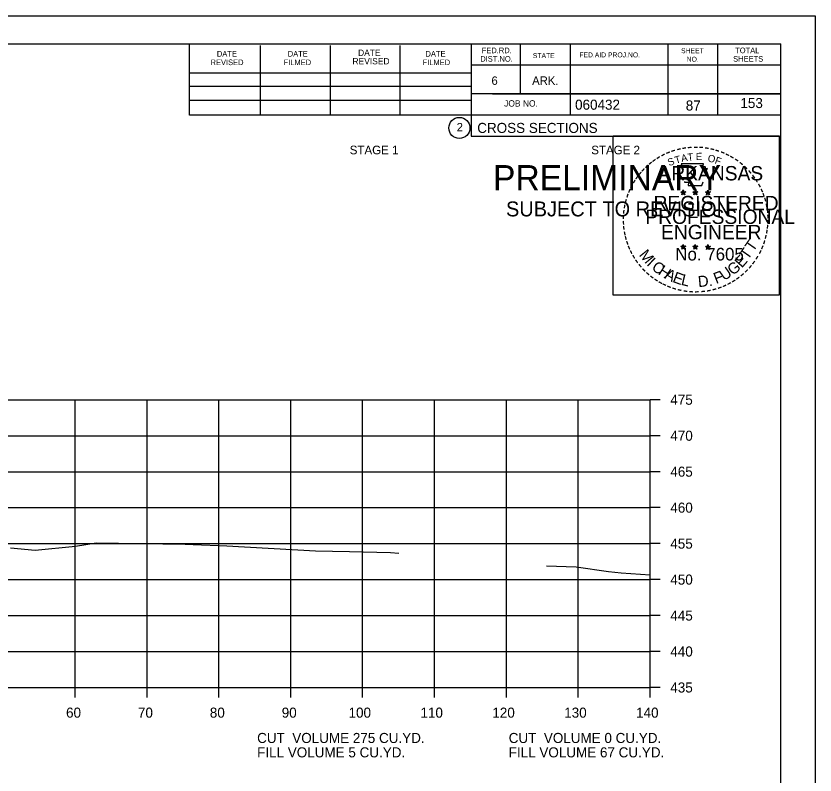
# Model space of a CAD drawing. Extents: x 1538688 to 1540766, y 656250 to 671912.
# Drawn here: x 1538910 to 1539021.1, y 659005.8 to 659111.3 of the extents above; entities that cross this region are included whole.
import ezdxf

# ---------------------------------------------------------------- set-up
doc = ezdxf.new("R2010")
doc.units = 0
for name, color, linetype in [('18', 7, 'Continuous'), ('22', 7, 'Continuous'), ('26', 7, 'Continuous'), ('7', 7, 'Continuous'), ('8', 7, 'Continuous'), ('9', 7, 'Continuous'), ('Borings', 7, 'Continuous'), ('Default', 7, 'Continuous'), ('Horizontal Alignment', 7, 'Continuous'), ('RipRap', 7, 'Continuous')]:
    doc.layers.add(name, color=color, linetype=linetype)

msp = doc.modelspace()

# ---------------------------------------------------------------- linework, layer by layer
at = {"layer": '18'}
for points in [[(1538909.18, 659037.35), (1538912.62, 659037.05), (1538918.25, 659037.6), (1538921.09, 659038.04), (1538933.49, 659037.84), (1538934.24, 659037.84), (1538934.6, 659037.82), (1538939.27, 659037.62), (1538951.61, 659036.94), (1538956.36, 659036.86), (1538962.04, 659036.71), (1538963.21, 659036.59)], [(1538983.77, 659034.83), (1538987.87, 659034.69), (1538992.4, 659034.04), (1538994.12, 659033.89), (1538998.18, 659033.61)]]:
    msp.add_lwpolyline(points, dxfattribs=at)
at = {"layer": '22'}
for p, q in [((1538718.18, 659057.94), (1538998.18, 659057.94)), ((1538718.18, 659057.94), (1538998.18, 659057.94)), ((1538918.18, 659017.94), (1538918.18, 659057.94)), ((1538918.18, 659017.94), (1538918.18, 659057.94)), ((1538928.18, 659017.94), (1538928.18, 659057.94)), ((1538928.18, 659017.94), (1538928.18, 659057.94)), ((1538938.18, 659017.94), (1538938.18, 659057.94)), ((1538938.18, 659017.94), (1538938.18, 659057.94)), ((1538948.18, 659017.94), (1538948.18, 659057.94)), ((1538948.18, 659017.94), (1538948.18, 659057.94)), ((1538958.18, 659017.94), (1538958.18, 659057.94)), ((1538958.18, 659017.94), (1538958.18, 659057.94)), ((1538968.18, 659017.94), (1538968.18, 659057.94)), ((1538968.18, 659017.94), (1538968.18, 659057.94)), ((1538978.18, 659017.94), (1538978.18, 659057.94)), ((1538978.18, 659017.94), (1538978.18, 659057.94)), ((1538988.18, 659017.94), (1538988.18, 659057.94)), ((1538988.18, 659017.94), (1538988.18, 659057.94)), ((1538998.18, 659017.94), (1538998.18, 659057.94)), ((1538998.18, 659017.94), (1538998.18, 659057.94)), ((1538718.18, 659052.94), (1538998.18, 659052.94)), ((1538718.18, 659052.94), (1538998.18, 659052.94)), ((1538718.18, 659047.94), (1538998.18, 659047.94)), ((1538718.18, 659047.94), (1538998.18, 659047.94)), ((1538718.18, 659042.94), (1538998.18, 659042.94)), ((1538718.18, 659042.94), (1538998.18, 659042.94)), ((1538718.18, 659037.94), (1538998.18, 659037.94)), ((1538718.18, 659037.94), (1538998.18, 659037.94)), ((1538718.18, 659032.94), (1538998.18, 659032.94)), ((1538718.18, 659032.94), (1538998.18, 659032.94)), ((1538718.18, 659027.94), (1538998.18, 659027.94)), ((1538718.18, 659027.94), (1538998.18, 659027.94)), ((1538718.18, 659022.94), (1538998.18, 659022.94)), ((1538718.18, 659022.94), (1538998.18, 659022.94)), ((1538718.18, 659017.94), (1538998.18, 659017.94)), ((1538718.18, 659017.94), (1538998.18, 659017.94))]:
    msp.add_line(p, q, dxfattribs=at)
at = {"layer": '26'}
msp.add_line((1538687.78, 659111.29), (1539021.11, 659111.29), dxfattribs=at)
for points in [[(1538687.77, 659111.29), (1539021.11, 659111.29), (1539021.11, 658897.95), (1538687.77, 658897.95)], [(1538993.03, 659094.63), (1539016.13, 659094.63), (1539016.13, 659072.48), (1538993.03, 659072.48)]]:
    msp.add_lwpolyline(points, close=True, dxfattribs=at)
at = {"layer": '8'}
for p, q in [((1539002.44, 659086.84), (1539002.79, 659086.73)), ((1539002.44, 659086.84), (1539002.69, 659086.8)), ((1539002.44, 659086.84), (1539002.68, 659086.72)), ((1539002.57, 659086.43), (1539002.79, 659086.73)), ((1539002.57, 659086.43), (1539002.7, 659086.68)), ((1539002.57, 659086.43), (1539002.79, 659086.65)), ((1539002.79, 659087.1), (1539002.75, 659086.84)), ((1539002.79, 659086.73), (1539002.79, 659087.1)), ((1539002.79, 659087.1), (1539002.84, 659086.85)), ((1539003.13, 659086.84), (1539002.79, 659086.73)), ((1539003, 659086.43), (1539002.79, 659086.73)), ((1539003, 659086.43), (1539002.79, 659086.65)), ((1539003.13, 659086.84), (1539002.85, 659086.79)), ((1539003, 659086.43), (1539002.86, 659086.73)), ((1539003.13, 659086.84), (1539002.93, 659086.74)), ((1539004.11, 659086.84), (1539004.46, 659086.73)), ((1539004.11, 659086.84), (1539004.36, 659086.8)), ((1539004.11, 659086.84), (1539004.35, 659086.72)), ((1539004.24, 659086.43), (1539004.46, 659086.73)), ((1539004.24, 659086.43), (1539004.37, 659086.68)), ((1539004.24, 659086.43), (1539004.46, 659086.65)), ((1539004.46, 659087.1), (1539004.42, 659086.84)), ((1539004.46, 659086.73), (1539004.46, 659087.1)), ((1539004.46, 659087.1), (1539004.51, 659086.85)), ((1539004.8, 659086.84), (1539004.46, 659086.73)), ((1539004.67, 659086.43), (1539004.46, 659086.73)), ((1539004.67, 659086.43), (1539004.46, 659086.65)), ((1539004.8, 659086.84), (1539004.52, 659086.79)), ((1539004.67, 659086.43), (1539004.53, 659086.73)), ((1539004.8, 659086.84), (1539004.6, 659086.74)), ((1539005.87, 659086.83), (1539006.22, 659086.72)), ((1539005.87, 659086.83), (1539006.13, 659086.79)), ((1539005.87, 659086.83), (1539006.11, 659086.71)), ((1539006.01, 659086.42), (1539006.22, 659086.72)), ((1539006.01, 659086.42), (1539006.13, 659086.67)), ((1539006.01, 659086.42), (1539006.22, 659086.64)), ((1539006.22, 659087.08), (1539006.18, 659086.83)), ((1539006.22, 659086.72), (1539006.22, 659087.08)), ((1539006.22, 659087.08), (1539006.27, 659086.83)), ((1539006.57, 659086.83), (1539006.22, 659086.72)), ((1539006.43, 659086.42), (1539006.22, 659086.72)), ((1539006.43, 659086.42), (1539006.22, 659086.64)), ((1539006.57, 659086.83), (1539006.28, 659086.78)), ((1539006.43, 659086.42), (1539006.3, 659086.71)), ((1539006.57, 659086.83), (1539006.36, 659086.73)), ((1539002.43, 659079.27), (1539002.78, 659079.16)), ((1539002.43, 659079.27), (1539002.69, 659079.22)), ((1539002.43, 659079.27), (1539002.67, 659079.15)), ((1539002.57, 659078.86), (1539002.78, 659079.16)), ((1539002.57, 659078.86), (1539002.69, 659079.11)), ((1539002.57, 659078.86), (1539002.78, 659079.08)), ((1539002.78, 659079.52), (1539002.74, 659079.27)), ((1539002.78, 659079.16), (1539002.78, 659079.52)), ((1539002.78, 659079.52), (1539002.83, 659079.27)), ((1539003.13, 659079.27), (1539002.78, 659079.16)), ((1539003, 659078.86), (1539002.78, 659079.16)), ((1539003, 659078.86), (1539002.78, 659079.08)), ((1539003.13, 659079.27), (1539002.84, 659079.22)), ((1539003, 659078.86), (1539002.86, 659079.15)), ((1539003.13, 659079.27), (1539002.93, 659079.17)), ((1539004.1, 659079.27), (1539004.45, 659079.16)), ((1539004.1, 659079.27), (1539004.36, 659079.22)), ((1539004.1, 659079.27), (1539004.34, 659079.15)), ((1539004.24, 659078.86), (1539004.45, 659079.16)), ((1539004.24, 659078.86), (1539004.36, 659079.11)), ((1539004.24, 659078.86), (1539004.45, 659079.08)), ((1539004.45, 659079.52), (1539004.41, 659079.27)), ((1539004.45, 659079.16), (1539004.45, 659079.52)), ((1539004.45, 659079.52), (1539004.5, 659079.27)), ((1539004.8, 659079.27), (1539004.45, 659079.16)), ((1539004.67, 659078.86), (1539004.45, 659079.16)), ((1539004.67, 659078.86), (1539004.45, 659079.08)), ((1539004.8, 659079.27), (1539004.51, 659079.22)), ((1539004.67, 659078.86), (1539004.53, 659079.15)), ((1539004.8, 659079.27), (1539004.6, 659079.17)), ((1539005.87, 659079.26), (1539006.22, 659079.15)), ((1539005.87, 659079.26), (1539006.12, 659079.21)), ((1539005.87, 659079.26), (1539006.11, 659079.14)), ((1539006, 659078.85), (1539006.22, 659079.15)), ((1539006, 659078.85), (1539006.13, 659079.1)), ((1539006, 659078.85), (1539006.22, 659079.07)), ((1539006.22, 659079.51), (1539006.18, 659079.26)), ((1539006.22, 659079.15), (1539006.22, 659079.51)), ((1539006.22, 659079.51), (1539006.27, 659079.26)), ((1539006.57, 659079.26), (1539006.22, 659079.15)), ((1539006.43, 659078.85), (1539006.22, 659079.15)), ((1539006.43, 659078.85), (1539006.22, 659079.07)), ((1539006.57, 659079.26), (1539006.28, 659079.21)), ((1539006.43, 659078.85), (1539006.3, 659079.14)), ((1539006.57, 659079.26), (1539006.36, 659079.16))]:
    msp.add_line(p, q, dxfattribs=at)
for points in [[(1539002.48, 659090.72), (1539002.75, 659089.89)], [(1539005.99, 659089.8), (1539006.13, 659090.08), (1539005.45, 659090.06), (1539005.6, 659090.72), (1539002.48, 659090.72)], [(1539002.97, 659088.3), (1539002.97, 659088.21), (1539003.53, 659088.19), (1539003.48, 659087.72), (1539005.35, 659087.72), (1539005.55, 659088.25)], [(1539002.79, 659087.1), (1539003, 659086.43), (1539002.44, 659086.84), (1539003.13, 659086.84), (1539002.57, 659086.43), (1539002.79, 659087.1)], [(1539004.46, 659087.1), (1539004.67, 659086.43), (1539004.11, 659086.84), (1539004.8, 659086.84), (1539004.24, 659086.43), (1539004.46, 659087.1)], [(1539006.22, 659087.08), (1539006.43, 659086.42), (1539005.87, 659086.83), (1539006.57, 659086.83), (1539006.01, 659086.42), (1539006.22, 659087.08)], [(1539002.78, 659079.52), (1539003, 659078.86), (1539002.43, 659079.27), (1539003.13, 659079.27), (1539002.57, 659078.86), (1539002.78, 659079.52)], [(1539004.45, 659079.52), (1539004.67, 659078.86), (1539004.1, 659079.27), (1539004.8, 659079.27), (1539004.24, 659078.86), (1539004.45, 659079.52)], [(1539006.22, 659079.51), (1539006.43, 659078.85), (1539005.87, 659079.26), (1539006.57, 659079.26), (1539006, 659078.85), (1539006.22, 659079.51)]]:
    msp.add_lwpolyline(points, dxfattribs=at)
for centre, radius in [((1539002.79, 659086.73), 0.172), ((1539002.79, 659086.73), 0.145), ((1539002.79, 659086.73), 0.116), ((1539002.79, 659086.73), 0.0991), ((1539002.79, 659086.73), 0.0747), ((1539002.79, 659086.73), 0.0495), ((1539002.79, 659086.73), 0.0296), ((1539004.46, 659086.73), 0.172), ((1539004.46, 659086.73), 0.145), ((1539004.46, 659086.73), 0.116), ((1539004.46, 659086.73), 0.0991), ((1539004.46, 659086.73), 0.0747), ((1539004.46, 659086.73), 0.0495), ((1539004.46, 659086.73), 0.0296), ((1539006.22, 659086.72), 0.172), ((1539006.22, 659086.72), 0.145), ((1539006.22, 659086.72), 0.116), ((1539006.22, 659086.72), 0.0991), ((1539006.22, 659086.72), 0.0747), ((1539006.22, 659086.72), 0.0495), ((1539006.22, 659086.72), 0.0296), ((1539002.78, 659079.16), 0.172), ((1539002.78, 659079.16), 0.145), ((1539002.78, 659079.16), 0.116), ((1539002.78, 659079.16), 0.0991), ((1539002.78, 659079.16), 0.0747), ((1539002.78, 659079.16), 0.0495), ((1539002.78, 659079.16), 0.0296), ((1539004.45, 659079.16), 0.172), ((1539004.45, 659079.16), 0.145), ((1539004.45, 659079.16), 0.116), ((1539004.45, 659079.16), 0.0991), ((1539004.45, 659079.16), 0.0747), ((1539004.45, 659079.16), 0.0495), ((1539004.45, 659079.16), 0.0296), ((1539006.22, 659079.15), 0.172), ((1539006.22, 659079.15), 0.145), ((1539006.22, 659079.15), 0.116), ((1539006.22, 659079.15), 0.0991), ((1539006.22, 659079.15), 0.0747), ((1539006.22, 659079.15), 0.0495), ((1539006.22, 659079.15), 0.0296)]:
    msp.add_circle(centre, radius, dxfattribs=at)
at = {"layer": 'Borings'}
for p, q in [((1538998.18, 659017.94), (1538998.18, 659057.94)), ((1538999.58, 659057.94), (1538998.18, 659057.94)), ((1538999.58, 659052.94), (1538998.18, 659052.94)), ((1538999.58, 659047.94), (1538998.18, 659047.94)), ((1538999.58, 659042.94), (1538998.18, 659042.94)), ((1538999.58, 659037.94), (1538998.18, 659037.94)), ((1538999.58, 659032.94), (1538998.18, 659032.94)), ((1538999.58, 659027.94), (1538998.18, 659027.94)), ((1538999.58, 659022.94), (1538998.18, 659022.94)), ((1538718.18, 659017.94), (1538998.18, 659017.94)), ((1538918.18, 659016.54), (1538918.18, 659017.94)), ((1538928.18, 659016.54), (1538928.18, 659017.94)), ((1538938.18, 659016.54), (1538938.18, 659017.94)), ((1538948.18, 659016.54), (1538948.18, 659017.94)), ((1538958.18, 659016.54), (1538958.18, 659017.94)), ((1538968.18, 659016.54), (1538968.18, 659017.94)), ((1538978.18, 659016.54), (1538978.18, 659017.94)), ((1538988.18, 659016.54), (1538988.18, 659017.94)), ((1538998.18, 659016.54), (1538998.18, 659017.94)), ((1538999.58, 659017.94), (1538998.18, 659017.94))]:
    msp.add_line(p, q, dxfattribs=at)
at = {"layer": 'RipRap'}
for p, q in [((1538700.18, 659107.4), (1539016.36, 659107.4)), ((1538934.1, 659097.52), (1538934.1, 659107.4)), ((1538943.96, 659097.52), (1538943.96, 659107.2)), ((1538953.72, 659097.52), (1538953.72, 659107.2)), ((1538963.4, 659097.52), (1538963.4, 659107.2)), ((1538973.26, 659107.4), (1538973.26, 659094.6)), ((1538980.1, 659107.4), (1538980.1, 659100.46)), ((1538987.04, 659107.4), (1538987.04, 659097.52)), ((1539000.62, 659107.4), (1539000.62, 659097.52)), ((1539007.56, 659107.4), (1539007.56, 659097.52)), ((1539016.36, 658901.94), (1539016.36, 659107.4)), ((1539016.36, 659104.46), (1538973.26, 659104.46)), ((1539016.36, 659104.48), (1539016.36, 659104.48)), ((1538934.1, 659103.38), (1538973.26, 659103.38)), ((1538934.1, 659101.52), (1538973.26, 659101.52)), ((1539016.36, 659100.46), (1538973.26, 659100.46)), ((1538976.22, 659100.46), (1539016.36, 659100.46)), ((1538934.1, 659097.52), (1538934.1, 659099.58)), ((1538934.1, 659099.58), (1538973.26, 659099.58)), ((1539016.36, 659097.52), (1538934.1, 659097.52)), ((1538973.26, 659094.6), (1539016.36, 659094.6))]:
    msp.add_line(p, q, dxfattribs=at)
msp.add_circle((1538971.64, 659095.73), 1.47, dxfattribs=at)

# ---------------------------------------------------------------- texts
at = {"layer": '7'}
for s, p in [('153', (1539010.73, 659098.49)), ('87', (1539003.13, 659098.15))]:
    msp.add_text(s, height=1.4, dxfattribs=at).set_placement(p)
at = {"layer": '8'}
for s, height, rotation, p in [('-', 1.6, 5.8968, (1539003.38, 659092.36)), ('-', 1.6, 0.1862, (1539004.16, 659092.43)), ('-', 1.6, 357.743, (1539004.88, 659092.42)), ('-', 1.6, 28.7918, (1538999.96, 659091.26)), ('-', 1.6, 24.3072, (1539000.59, 659091.58)), ('-', 1.6, 19.1761, (1539001.23, 659091.85)), ('-', 1.6, 13.6301, (1539001.98, 659092.09)), ('A', 1, 11.2132, (1539002.57, 659090.98)), ('-', 1.6, 10.2193, (1539002.66, 659092.25)), ('T', 1, 6.0228, (1539003.42, 659091.15)), ('E', 1, 0.8323, (1539004.53, 659091.26)), ('-', 1.6, 352.1617, (1539005.62, 659092.36)), ('-', 1.6, 347.2049, (1539006.34, 659092.25)), ('-', 1.6, 342.3362, (1539006.98, 659092.09)), ('-', 1.6, 337.8551, (1539007.71, 659091.87)), ('-', 1.6, 334.1211, (1539008.34, 659091.6)), ('-', 1.6, 38.9507, (1538998.31, 659090.12)), ('-', 1.6, 36.2317, (1538998.79, 659090.5)), ('-', 1.6, 34.0636, (1538999.36, 659090.89)), ('S', 1, 21.594, (1539000.83, 659090.4)), ('T', 1, 16.4036, (1539001.75, 659090.73)), ('O', 1, 350.4515, (1539006.13, 659091.05)), ('F', 1, 340.0707, (1539007.09, 659090.82)), ('-', 1.6, 329.6409, (1539008.92, 659091.32)), ('-', 1.6, 325.8627, (1539009.57, 659090.96)), ('-', 1.6, 320.5297, (1539010.18, 659090.53)), ('-', 1.6, 48.423, (1538997.43, 659089.22)), ('-', 1.6, 42.9622, (1538997.88, 659089.7)), ('ARKANSAS', 2, 360, (1538999.33, 659088.43)), ('-', 1.6, 315.5786, (1539010.77, 659090.04)), ('-', 1.6, 309.8797, (1539011.34, 659089.49)), ('-', 1.6, 54.2325, (1538996.61, 659088.17)), ('-', 1.6, 50.6142, (1538997.03, 659088.74)), ('-', 1.6, 306.6522, (1539011.87, 659088.89)), ('-', 1.6, 62.8713, (1538995.97, 659087.03)), ('-', 1.6, 58.0706, (1538996.29, 659087.64)), ('-', 1.4, 303.6753, (1539012.35, 659088.32)), ('-', 1.6, 299.6684, (1539012.67, 659087.72)), ('-', 1.6, 72.3945, (1538995.5, 659085.79)), ('-', 1.6, 67.7743, (1538995.72, 659086.42)), ('DWB', 0.01, 360, (1539002.77, 659086.73)), ('DWB', 0.01, 360, (1539004.44, 659086.73)), ('DWB', 0.01, 360, (1539006.21, 659086.71)), ('-', 1.6, 294.6628, (1539013, 659087.1)), ('-', 1.6, 290.5728, (1539013.25, 659086.53)), ('-', 1.6, 75.461, (1538995.3, 659085.07)), ('REGISTERED', 2, 360, (1538998.65, 659084.28)), ('-', 1.6, 285.1233, (1539013.49, 659085.95)), ('-', 1.6, 85.1863, (1538995.09, 659083.67)), ('-', 1.6, 81.2013, (1538995.17, 659084.36)), ('PROFESSIONAL', 2, 360, (1538997.51, 659082.38)), ('-', 1.6, 280.5493, (1539013.69, 659085.2)), ('-', 1.6, 276.5962, (1539013.85, 659084.44)), ('-', 1.6, 89.0622, (1538995.07, 659082.97)), ('-', 1.6, 274.3301, (1539013.91, 659083.71)), ('-', 1.6, 94.1959, (1538995.1, 659082.24)), ('-', 1.6, 98.9479, (1538995.17, 659081.58)), ('ENGINEER', 2, 360, (1538999.69, 659080.25)), ('-', 1.6, 263.5172, (1539013.93, 659082.42)), ('-', 1.6, 269.9407, (1539013.94, 659083.08)), ('-', 1.6, 101.7149, (1538995.31, 659080.84)), ('-', 1.6, 260.9953, (1539013.85, 659081.76)), ('-', 1.6, 105.4578, (1538995.47, 659080.25)), ('-', 1.6, 109.0874, (1538995.69, 659079.62)), ('T', 1.54, 55.055, (1539012.5, 659078.42)), ('-', 1.6, 252.8681, (1539013.56, 659080.36)), ('-', 1.6, 255.7626, (1539013.74, 659081.08)), ('-', 1.6, 114.0643, (1538995.94, 659079.02)), ('-', 1.6, 115.7289, (1538996.24, 659078.4)), ('M', 1.54, 308.9175, (1538996.55, 659078.05)), ('No. 7605', 1.757, 360, (1539001.67, 659077.3)), ('DWB', 0.01, 360, (1539002.77, 659079.15)), ('DWB', 0.01, 360, (1539004.44, 659079.15)), ('DWB', 0.01, 360, (1539006.2, 659079.14)), ('T', 1.54, 55.055, (1539011.77, 659077.3)), ('-', 1.6, 244.6197, (1539013.08, 659079.06)), ('-', 1.6, 247.8887, (1539013.34, 659079.69)), ('-', 1.6, 120.4471, (1538996.6, 659077.82)), ('I', 1.54, 316.4636, (1538997.6, 659076.73)), ('E', 1.54, 48.7313, (1539010.93, 659076.18)), ('-', 1.6, 239.0712, (1539012.68, 659078.31)), ('-', 1.6, 125.8934, (1538997, 659077.26)), ('-', 1.6, 130.7181, (1538997.47, 659076.71)), ('C', 1.54, 324.0197, (1538998.27, 659076.11)), ('H', 1.54, 327.5342, (1538999.18, 659075.45)), ('U', 1.54, 34.4052, (1539008.47, 659074.42)), ('G', 1.54, 38.2173, (1539009.67, 659075.16)), ('-', 1.6, 231.2538, (1539011.85, 659077.09)), ('-', 1.6, 233.8452, (1539012.28, 659077.66)), ('-', 1.6, 134.2238, (1538997.98, 659076.16)), ('-', 1.6, 138.9338, (1538998.51, 659075.7)), ('A', 1.54, 332.5513, (1539000.03, 659074.91)), ('E', 1.54, 339.2068, (1539001.19, 659074.35)), ('L', 1.54, 346.2929, (1539002.38, 659073.93)), ('F', 1.54, 20.8202, (1539007.34, 659074.03)), ('-', 1.6, 221.0851, (1539010.85, 659076.02)), ('-', 1.6, 225.7653, (1539011.37, 659076.53)), ('-', 1.6, 144.6463, (1538999.06, 659075.29)), ('-', 1.6, 148.0898, (1538999.63, 659074.92)), ('-', 1.6, 151.5704, (1539000.2, 659074.59)), ('D.', 1.54, 5.2602, (1539004.89, 659073.59)), ('-', 1.6, 207.3568, (1539009.21, 659074.81)), ('-', 1.6, 212.2491, (1539009.77, 659075.16)), ('-', 1.6, 215.7363, (1539010.3, 659075.55)), ('-', 1.6, 154.6002, (1539000.73, 659074.35)), ('-', 1.6, 158.5612, (1539001.35, 659074.09)), ('-', 1.6, 162.7983, (1539002.04, 659073.88)), ('-', 1.6, 167.5555, (1539002.75, 659073.72)), ('-', 1.6, 173.1155, (1539003.52, 659073.61)), ('-', 1.6, 185.8167, (1539005.83, 659073.65)), ('-', 1.6, 191.2858, (1539006.56, 659073.78)), ('-', 1.6, 195.4743, (1539007.29, 659073.98)), ('-', 1.6, 200.7184, (1539007.97, 659074.22)), ('-', 1.6, 204.2516, (1539008.59, 659074.49)), ('-', 1.6, 176.5183, (1539004.27, 659073.55)), ('-', 1.6, 181.5918, (1539005.02, 659073.57))]:
    msp.add_text(s, height=height, rotation=rotation, dxfattribs=at).set_placement(p)
at = {"layer": '9'}
for s, height, p in [('PRELIMINARY', 3.5, (1538976.31, 659087.06)), ('DWB', 0.01, (1538977.06, 659088.91)), ('SUBJECT TO REVISION', 2.0751, (1538978.12, 659083.43))]:
    msp.add_text(s, height=height, rotation=360, dxfattribs=at).set_placement(p)
at = {"layer": 'Default'}
for s, p in [('STAGE 1', (1538956.38, 659092.06)), ('STAGE 2', (1538989.98, 659092.06))]:
    msp.add_text(s, height=1.2, dxfattribs=at).set_placement(p)
at = {"layer": 'Horizontal Alignment'}
for s, p in [('475', (1539000.98, 659057.24)), ('470', (1539000.98, 659052.24)), ('465', (1539000.98, 659047.24)), ('460', (1539000.98, 659042.24)), ('455', (1539000.98, 659037.24)), ('450', (1539000.98, 659032.24)), ('445', (1539000.98, 659027.24)), ('440', (1539000.98, 659022.24)), ('435', (1539000.98, 659017.24)), ('60', (1538916.92, 659013.74)), ('70', (1538926.92, 659013.74)), ('80', (1538936.92, 659013.74)), ('90', (1538946.92, 659013.74)), ('100', (1538956.22, 659013.74)), ('110', (1538966.22, 659013.74)), ('120', (1538976.22, 659013.74)), ('130', (1538986.22, 659013.74)), ('140', (1538996.22, 659013.74)), ('CUT  VOLUME 275 CU.YD.', (1538943.5, 659010.22)), ('CUT  VOLUME 0 CU.YD.', (1538978.5, 659010.22)), ('FILL VOLUME 5 CU.YD.', (1538943.5, 659008.22)), ('FILL VOLUME 67 CU.YD.', (1538978.5, 659008.22))]:
    msp.add_text(s, height=1.4, dxfattribs=at).set_placement(p)
at = {"layer": 'RipRap'}
for s, height, p in [('DATE', 0.879, (1538957.54, 659105.74)), ('FED.RD.', 0.782, (1538974.74, 659106.12)), ('SHEET', 0.684, (1539002.48, 659106.12)), ('TOTAL', 0.782, (1539010, 659106.12)), ('DATE', 0.782, (1538937.9, 659105.64)), ('DATE', 0.782, (1538947.76, 659105.64)), ('REVISED', 0.879, (1538956.76, 659104.56)), ('DATE', 0.782, (1538966.92, 659105.64)), ('DIST.NO.', 0.782, (1538974.54, 659104.94)), ('STATE', 0.684, (1538981.86, 659105.44)), ('FED.AID PROJ.NO.', 0.684, (1538988.32, 659105.54)), ('NO.', 0.684, (1539003.26, 659104.94)), ('SHEETS', 0.782, (1539009.72, 659104.94)), ('REVISED', 0.782, (1538937.02, 659104.46)), ('FILMED', 0.782, (1538947.18, 659104.46)), ('FILMED', 0.782, (1538966.52, 659104.46)), ('6', 1.17, (1538976.1, 659101.72)), ('ARK.', 1.172, (1538981.76, 659101.72)), ('JOB NO.', 0.879, (1538977.86, 659098.7)), ('060432', 1.4, (1538987.73, 659098.26)), ('CROSS SECTIONS', 1.4, (1538974.12, 659095.03)), ('2', 1.17, (1538971.26, 659095.25))]:
    msp.add_text(s, height=height, rotation=360, dxfattribs=at).set_placement(p)

doc.saveas('drawing.dxf')
